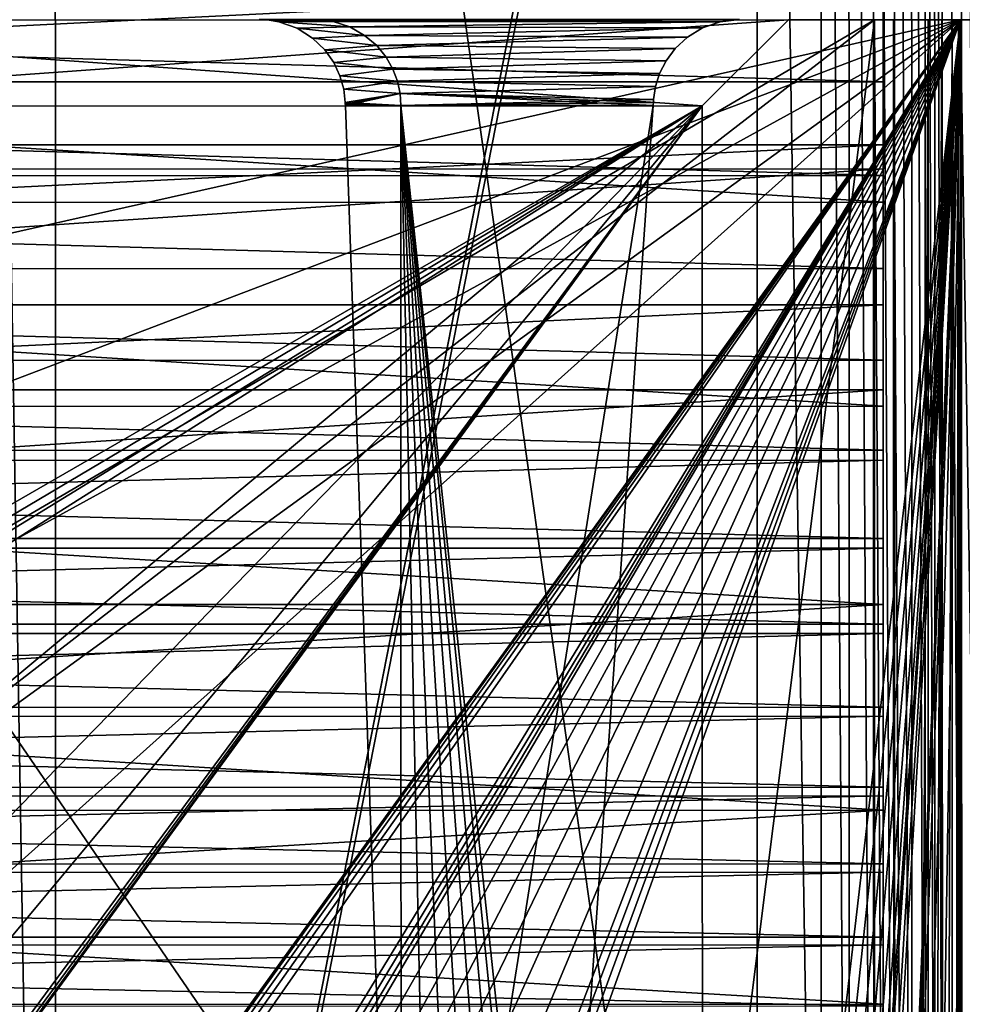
# Model space of a CAD drawing. Header units: metres. Extents: x -206 to 75, y -104 to 104.
# Tile 700 of 1056: x -57 to -46, y -11 to 0. Entities that reach past the tile are written whole.
import ezdxf

# ---------------------------------------------------------------- set-up
doc = ezdxf.new("R2010")
doc.units = ezdxf.units.M
doc.layers.add('solid_01_1-CONSUMER_THERM_B_125288', color=7, linetype='CONTINUOUS')

msp = doc.modelspace()

# ---------------------------------------------------------------- linework, layer by layer
at = {"layer": 'solid_01_1-CONSUMER_THERM_B_125288'}
for points in [[(-37.64893, 67.310463), (-65.493088, -75.014526), (-65.514557, 74.985474)], [(-37.64893, 67.310463), (-37.75058, 66.766258), (-65.493088, -75.014526)], [(-37.75058, 66.766258), (-37.7505, 66.212639), (-65.493088, -75.014526)], [(-37.7505, 66.212639), (-37.731541, -66.233742), (-65.493088, -75.014526)], [(-56.109974, -33.850849, 1.5), (-56.119663, 33.824486, 1.5), (-57.268982, 35.377403, 1.5)], [(-57.259026, -35.404366, 1.5), (-56.109974, -33.850849, 1.5), (-57.268982, 35.377403, 1.5)], [(-47.960255, -24.135565, 1.5), (-47.967163, 24.111536, 1.5), (-56.119663, 33.824486, 1.5)], [(-56.109974, -33.850849, 1.5), (-47.960255, -24.135565, 1.5), (-56.119663, 33.824486, 1.5)], [(-47.215302, -23.111803, 1.5), (-47.221916, 23.087986, 1.5), (-47.967163, 24.111536, 1.5)], [(-47.960255, -24.135565, 1.5), (-47.215302, -23.111803, 1.5), (-47.967163, 24.111536, 1.5)], [(-46.892757, -22.555065, 1.5), (-46.899212, 22.531342, 1.5), (-47.221916, 23.087986, 1.5)], [(-47.215302, -23.111803, 1.5), (-46.892757, -22.555065, 1.5), (-47.221916, 23.087986, 1.5)], [(-46.608292, -21.9734, 1.5), (-46.614578, 21.949759, 1.5), (-46.899212, 22.531342, 1.5)], [(-46.892757, -22.555065, 1.5), (-46.608292, -21.9734, 1.5), (-46.899212, 22.531342, 1.5)], [(-46.364788, -21.37122, 1.5), (-46.370903, 21.347647, 1.5), (-46.614578, 21.949759, 1.5)], [(-46.608292, -21.9734, 1.5), (-46.364788, -21.37122, 1.5), (-46.614578, 21.949759, 1.5)], [(-46.164425, -20.753342, 1.5), (-46.170364, 20.729826, 1.5), (-46.370903, 21.347647, 1.5)], [(-46.364788, -21.37122, 1.5), (-46.164425, -20.753342, 1.5), (-46.370903, 21.347647, 1.5)], [(-46.008629, -20.124866, 1.5), (-46.014389, 20.101397, 1.5), (-46.170364, 20.729826, 1.5)], [(-46.164425, -20.753342, 1.5), (-46.008629, -20.124866, 1.5), (-46.170364, 20.729826, 1.5)], [(-45.898033, -19.49102, 1.5), (-45.90361, 19.467581, 1.5), (-46.014389, 20.101397, 1.5)], [(-46.008629, -20.124866, 1.5), (-45.898033, -19.49102, 1.5), (-46.014389, 20.101397, 1.5)], [(-45.810997, -18.227901, 1.5), (-45.816216, 18.204487, 1.5), (-45.90361, 19.467581, 1.5)], [(-45.898033, -19.49102, 1.5), (-45.810997, -18.227901, 1.5), (-45.90361, 19.467581, 1.5)], [(-45.592545, 18.204519, 1.525335), (-45.816216, 18.204487, 1.5), (-45.58733, -18.227869, 1.525335)], [(-45.58733, -18.227869, 1.525335), (-45.816216, 18.204487, 1.5), (-45.810997, -18.227901, 1.5)], [(-45.380009, 18.20455, 1.600154), (-45.592545, 18.204519, 1.525335), (-45.37479, -18.227839, 1.600154)], [(-45.592545, 18.204519, 1.525335), (-45.58733, -18.227869, 1.525335), (-45.37479, -18.227839, 1.600154)], [(-84.499969, -1.747236, 49.097771), (-46.500092, 0.854974, 49.249222), (-84.500092, 0.853172, 49.249222)], [(-84.499969, -1.747236, 49.097771), (-46.499966, -1.745439, 49.097767), (-46.500092, 0.854974, 49.249222)], [(-46.499962, -1.822233, 44.14323), (-46.500015, -0.731122, 44.27721), (-46.500092, 0.854974, 49.249222)], [(-46.500015, -0.731122, 44.27721), (-46.500069, 0.366326, 44.342396), (-46.500092, 0.854974, 49.249222)], [(-46.499962, -1.822233, 44.14323), (-46.500092, 0.854974, 49.249222), (-46.499966, -1.745439, 49.097767)], [(-84.500069, 0.416751, 9.505852), (-84.499977, -1.4656, 9.571586), (-46.500069, 0.418545, 9.505851)], [(-84.500069, 0.364475, 44.342396), (-46.500069, 0.366326, 44.342396), (-46.500015, -0.731122, 44.27721)], [(-84.500069, 0.364475, 44.342396), (-46.500015, -0.731122, 44.27721), (-84.500015, -0.732988, 44.277206)], [(-84.499977, -1.4656, 9.571586), (-46.499981, -1.463805, 9.571589), (-46.500069, 0.418545, 9.505851)], [(-46.499947, -2.133248, 4.714663), (-46.500065, 0.267067, 4.601803), (-46.500069, 0.418545, 9.505851)], [(-46.499947, -2.133248, 4.714663), (-46.500069, 0.418545, 9.505851), (-46.499981, -1.463805, 9.571589)], [(-84.500061, 0.265218, 4.601803), (-46.500065, 0.267067, 4.601803), (-46.499947, -2.133248, 4.714663)], [(-84.499947, -2.135092, 4.714664), (-84.500061, 0.265218, 4.601803), (-46.499947, -2.133248, 4.714663)], [(-63.599472, -4.057675, 63.5), (-63.600048, -0.014253, 63.5), (-45.600048, -0.011676, 63.5)], [(-47.600048, -0.011963, 65.5), (-45.600048, -0.011676, 63.5), (-63.600048, -0.014253, 63.5)], [(-46.600048, -0.011819, 75.400002), (-63.600048, -0.014253, 75.400002), (-62.038818, -9.054861, 75.400002)], [(-62.600048, -0.01411, 73.400002), (-63.600048, -0.014253, 75.400002), (-46.600048, -0.011819, 75.400002)], [(-47.600048, -0.011963, 65.5), (-63.600048, -0.014253, 63.5), (-62.600048, -0.01411, 65.5)], [(-62.693123, -6.516651, 63.5), (-63.599472, -4.057675, 63.5), (-45.600048, -0.011676, 63.5)], [(-62.038811, -9.054895, 63.5), (-62.693123, -6.516651, 63.5), (-45.600048, -0.011676, 63.5)], [(-47.600048, -0.011963, 73.400002), (-62.600048, -0.01411, 73.400002), (-46.600048, -0.011819, 75.400002)], [(-47.600048, -0.011963, 73.400002), (-61.599907, -1.013967, 72.400002), (-62.600048, -0.01411, 73.400002)], [(-48.599907, -1.012106, 66.5), (-47.600048, -0.011963, 65.5), (-62.600048, -0.01411, 65.5)], [(-48.599907, -1.012106, 66.5), (-62.600048, -0.01411, 65.5), (-61.599907, -1.013967, 66.5)], [(-46.600048, -0.011819, 75.400002), (-62.038818, -9.054861, 75.400002), (-61.643398, -11.646079, 75.400002)], [(-61.643394, -11.646117, 63.5), (-62.038811, -9.054895, 63.5), (-45.600048, -0.011676, 63.5)], [(-46.600048, -0.011819, 75.400002), (-61.643398, -11.646079, 75.400002), (-54.590946, -63.612965, 75.400002)], [(-61.510895, -14.263975, 63.5), (-61.643394, -11.646117, 63.5), (-45.600048, -0.011676, 63.5)], [(-47.600048, -0.011963, 73.400002), (-48.599907, -1.012106, 72.400002), (-61.599907, -1.013967, 72.400002)], [(-61.378769, -21.890467, 63.5), (-61.510895, -14.263975, 63.5), (-45.600048, -0.011676, 63.5)], [(-61.220409, -21.732061, 63.5), (-61.378769, -21.890467, 63.5), (-45.600048, -0.011676, 63.5)], [(-61.030846, -21.612926, 63.5), (-61.220409, -21.732061, 63.5), (-45.600048, -0.011676, 63.5)], [(-60.819633, -21.538965, 63.5), (-61.030846, -21.612926, 63.5), (-45.600048, -0.011676, 63.5)], [(-60.596973, -21.513824, 63.5), (-60.819633, -21.538965, 63.5), (-45.600048, -0.011676, 63.5)], [(-58.701134, -21.513552, 63.5), (-60.596973, -21.513824, 63.5), (-45.600048, -0.011676, 63.5)], [(-58.521748, -21.497303, 63.5), (-58.701134, -21.513552, 63.5), (-45.600048, -0.011676, 63.5)], [(-58.348183, -21.449139, 63.5), (-58.521748, -21.497303, 63.5), (-45.600048, -0.011676, 63.5)], [(-58.186077, -21.370621, 63.5), (-58.348183, -21.449139, 63.5), (-45.600048, -0.011676, 63.5)], [(-57.599037, -21.076889, 63.5), (-58.186077, -21.370621, 63.5), (-45.600048, -0.011676, 63.5)], [(-56.973797, -20.877068, 63.5), (-57.599037, -21.076889, 63.5), (-45.600048, -0.011676, 63.5)], [(-56.325264, -20.775908, 63.5), (-56.973797, -20.877068, 63.5), (-45.600048, -0.011676, 63.5)], [(-55.668892, -20.775812, 63.5), (-56.325264, -20.775908, 63.5), (-45.600048, -0.011676, 63.5)], [(-55.020329, -20.876787, 63.5), (-55.668892, -20.775812, 63.5), (-45.600048, -0.011676, 63.5)], [(-54.395031, -21.076431, 63.5), (-55.020329, -20.876787, 63.5), (-45.600048, -0.011676, 63.5)], [(-46.594666, -37.61182, 75.400002), (-46.600048, -0.011819, 75.400002), (-54.590946, -63.612965, 75.400002)], [(-53.807907, -21.369995, 63.5), (-54.395031, -21.076431, 63.5), (-45.600048, -0.011676, 63.5)], [(-53.645779, -21.448465, 63.5), (-53.807907, -21.369995, 63.5), (-45.600048, -0.011676, 63.5)], [(-53.630322, -0.015794, 71.083549), (-53.100052, -0.008962, 71.199997), (-53.746693, -0.009008, 71.199997)], [(-52.88924, -0.031419, 67.910812), (-53.746693, -0.009008, 67.699997), (-53.100052, -0.008962, 67.699997)], [(-53.630241, -0.015794, 67.816368), (-53.746693, -0.009008, 71.199997), (-53.746693, -0.009008, 67.699997)], [(-53.630241, -0.015794, 67.816368), (-53.630322, -0.015794, 71.083549), (-53.746693, -0.009008, 71.199997)], [(-53.630241, -0.015794, 67.816368), (-53.746693, -0.009008, 67.699997), (-52.88924, -0.031419, 67.910812)], [(-53.472198, -21.49658, 63.5), (-53.645779, -21.448465, 63.5), (-45.600048, -0.011676, 63.5)], [(-52.88924, -0.031419, 70.989189), (-53.100052, -0.008962, 71.199997), (-53.630322, -0.015794, 71.083549)], [(-52.88924, -0.031419, 70.989189), (-53.630322, -0.015794, 71.083549), (-53.517136, -0.035696, 70.970428)], [(-53.51712, -0.035696, 67.929558), (-53.517136, -0.035696, 70.970428), (-53.630322, -0.015794, 71.083549)], [(-53.51712, -0.035696, 67.929558), (-53.630322, -0.015794, 71.083549), (-53.630241, -0.015794, 67.816368)], [(-53.51712, -0.035696, 67.929558), (-53.630241, -0.015794, 67.816368), (-52.88924, -0.031419, 67.910812)], [(-52.693279, -0.095408, 70.793213), (-52.88924, -0.031419, 70.989189), (-53.517136, -0.035696, 70.970428)], [(-52.693279, -0.095408, 70.793213), (-53.517136, -0.035696, 70.970428), (-53.307018, -0.110816, 70.760368)], [(-53.307053, -0.110816, 68.139671), (-53.307018, -0.110816, 70.760368), (-53.517136, -0.035696, 70.970428)], [(-53.307053, -0.110816, 68.139671), (-53.517136, -0.035696, 70.970428), (-53.51712, -0.035696, 67.929558)], [(-53.51712, -0.035696, 67.929558), (-52.88924, -0.031419, 67.910812), (-52.69326, -0.095408, 68.106766)], [(-53.307053, -0.110816, 68.139671), (-53.51712, -0.035696, 67.929558), (-52.69326, -0.095408, 68.106766)], [(-53.292809, -21.512777, 63.5), (-53.472198, -21.49658, 63.5), (-45.600048, -0.011676, 63.5)], [(-53.307053, -0.110816, 68.139671), (-52.69326, -0.095408, 68.106766), (-52.522301, -0.192697, 68.277733)], [(-53.127647, -0.223598, 68.319031), (-53.307018, -0.110816, 70.760368), (-53.307053, -0.110816, 68.139671)], [(-53.127647, -0.223598, 68.319031), (-53.307053, -0.110816, 68.139671), (-52.522301, -0.192697, 68.277733)], [(-52.522305, -0.192697, 70.622261), (-52.693279, -0.095408, 70.793213), (-53.307018, -0.110816, 70.760368)], [(-52.522305, -0.192697, 70.622261), (-53.307018, -0.110816, 70.760368), (-53.127647, -0.223598, 70.580971)], [(-53.127647, -0.223598, 68.319031), (-53.127647, -0.223598, 70.580971), (-53.307018, -0.110816, 70.760368)], [(-48.096973, -21.512033, 63.5), (-53.292809, -21.512777, 63.5), (-45.600048, -0.011676, 63.5)], [(-52.88924, -0.031419, 72.889191), (-48.167534, -0.008607, 73.099998), (-53.100052, -0.008962, 73.099998)], [(-48.390968, -0.033904, 66.023445), (-53.100052, -0.008962, 65.800003), (-48.167534, -0.008607, 65.800003)], [(-52.88924, -0.031419, 70.989189), (-53.100052, -0.008962, 73.099998), (-53.100052, -0.008962, 71.199997)], [(-52.88924, -0.031419, 72.889191), (-53.100052, -0.008962, 73.099998), (-52.88924, -0.031419, 70.989189)], [(-52.88924, -0.031419, 66.010811), (-53.100052, -0.008962, 67.699997), (-53.100052, -0.008962, 65.800003)], [(-52.88924, -0.031419, 67.910812), (-53.100052, -0.008962, 67.699997), (-52.88924, -0.031419, 66.010811)], [(-48.390968, -0.033904, 66.023445), (-52.88924, -0.031419, 66.010811), (-53.100052, -0.008962, 65.800003)], [(-52.88924, -0.031419, 72.889191), (-48.39098, -0.033904, 72.876564), (-48.167534, -0.008607, 73.099998)], [(-52.88924, -0.031419, 72.889191), (-52.88924, -0.031419, 70.989189), (-52.693279, -0.095408, 70.793213)], [(-52.88924, -0.031419, 72.889191), (-52.693279, -0.095408, 70.793213), (-52.69326, -0.095408, 72.693237)], [(-52.88924, -0.031419, 67.910812), (-52.88924, -0.031419, 66.010811), (-52.693279, -0.095408, 66.206787)], [(-48.390968, -0.033904, 66.023445), (-52.693279, -0.095408, 66.206787), (-52.88924, -0.031419, 66.010811)], [(-52.69326, -0.095408, 68.106766), (-52.88924, -0.031419, 67.910812), (-52.693279, -0.095408, 66.206787)], [(-52.88924, -0.031419, 72.889191), (-52.69326, -0.095408, 72.693237), (-48.39098, -0.033904, 72.876564)], [(-48.390968, -0.033904, 66.023445), (-48.596436, -0.105289, 66.228874), (-52.693279, -0.095408, 66.206787)], [(-52.69326, -0.095408, 72.693237), (-52.693279, -0.095408, 70.793213), (-52.522305, -0.192697, 70.622261)], [(-52.69326, -0.095408, 68.106766), (-52.693279, -0.095408, 66.206787), (-52.522305, -0.192697, 66.377739)], [(-48.596436, -0.105289, 66.228874), (-52.522305, -0.192697, 66.377739), (-52.693279, -0.095408, 66.206787)], [(-52.69326, -0.095408, 72.693237), (-48.596401, -0.105289, 72.671097), (-48.39098, -0.033904, 72.876564)], [(-52.69326, -0.095408, 72.693237), (-52.522305, -0.192697, 70.622261), (-52.522301, -0.192697, 72.52227)], [(-52.522301, -0.192697, 68.277733), (-52.69326, -0.095408, 68.106766), (-52.522305, -0.192697, 66.377739)], [(-52.69326, -0.095408, 72.693237), (-52.522301, -0.192697, 72.52227), (-48.596401, -0.105289, 72.671097)], [(-48.596436, -0.105289, 66.228874), (-48.773228, -0.212963, 66.405708), (-52.522305, -0.192697, 66.377739)], [(-52.522301, -0.192697, 72.52227), (-48.773228, -0.212963, 72.494293), (-48.596401, -0.105289, 72.671097)], [(-48.773228, -0.212963, 72.494293), (-48.773228, -0.212963, 66.405708), (-48.596436, -0.105289, 66.228874)], [(-48.596401, -0.105289, 72.671097), (-48.773228, -0.212963, 72.494293), (-48.596436, -0.105289, 66.228874)], [(-47.600048, -0.011963, 65.5), (-48.599907, -1.012106, 72.400002), (-47.600048, -0.011963, 73.400002)], [(-48.599907, -1.012106, 66.5), (-48.599907, -1.012106, 72.400002), (-47.600048, -0.011963, 65.5)], [(-48.596401, -0.105289, 72.671097), (-48.596436, -0.105289, 66.228874), (-48.390968, -0.033904, 66.023445)], [(-48.39098, -0.033904, 72.876564), (-48.596401, -0.105289, 72.671097), (-48.390968, -0.033904, 66.023445)], [(-48.39098, -0.033904, 72.876564), (-48.167534, -0.008607, 65.800003), (-48.167534, -0.008607, 73.099998)], [(-48.39098, -0.033904, 72.876564), (-48.390968, -0.033904, 66.023445), (-48.167534, -0.008607, 65.800003)], [(-47.874302, -21.537111, 63.5), (-48.096973, -21.512033, 63.5), (-45.600048, -0.011676, 63.5)], [(-47.663067, -21.611013, 63.5), (-47.874302, -21.537111, 63.5), (-45.600048, -0.011676, 63.5)], [(-47.473473, -21.730093, 63.5), (-47.663067, -21.611013, 63.5), (-45.600048, -0.011676, 63.5)], [(-47.600048, -0.011963, 65.5), (-45.600048, -0.011676, 66), (-45.600048, -0.011676, 63.5)], [(-47.600048, -0.011963, 65.5), (-45.600048, -0.011676, 74.400002), (-45.600048, -0.011676, 72.900002)], [(-47.600048, -0.011963, 65.5), (-45.600048, -0.011676, 72.900002), (-45.600048, -0.011676, 66)], [(-47.600048, -0.011963, 65.5), (-45.62516, -0.01168, 74.622665), (-45.600048, -0.011676, 74.400002)], [(-47.600048, -0.011963, 65.5), (-45.699093, -0.011691, 74.833893), (-45.62516, -0.01168, 74.622665)], [(-47.600048, -0.011963, 65.5), (-45.818199, -0.011708, 75.023468), (-45.699093, -0.011691, 74.833893)], [(-47.600048, -0.011963, 65.5), (-45.976582, -0.01173, 75.181854), (-45.818199, -0.011708, 75.023468)], [(-47.600048, -0.011963, 65.5), (-46.166161, -0.011757, 75.300957), (-45.976582, -0.01173, 75.181854)], [(-47.600048, -0.011963, 65.5), (-46.377384, -0.011788, 75.374893), (-46.166161, -0.011757, 75.300957)], [(-47.600048, -0.011963, 65.5), (-46.600048, -0.011819, 75.400002), (-46.377384, -0.011788, 75.374893)], [(-47.600048, -0.011963, 65.5), (-47.600048, -0.011963, 73.400002), (-46.600048, -0.011819, 75.400002)], [(-47.315067, -21.888454, 63.5), (-47.473473, -21.730093, 63.5), (-45.600048, -0.011676, 63.5)], [(-47.19593, -22.078014, 63.5), (-47.315067, -21.888454, 63.5), (-45.600048, -0.011676, 63.5)], [(-47.121971, -22.28923, 63.5), (-47.19593, -22.078014, 63.5), (-45.600048, -0.011676, 63.5)], [(-47.096828, -22.51189, 63.5), (-47.121971, -22.28923, 63.5), (-45.600048, -0.011676, 63.5)], [(-47.096577, -24.26189, 63.5), (-47.096828, -22.51189, 63.5), (-45.600048, -0.011676, 63.5)], [(-47.096363, -25.76189, 63.5), (-47.096577, -24.26189, 63.5), (-45.600048, -0.011676, 63.5)], [(-47.094883, -36.111889, 63.5), (-47.096363, -25.76189, 63.5), (-45.600048, -0.011676, 63.5)], [(-47.094666, -37.611889, 63.5), (-47.094883, -36.111889, 63.5), (-45.600048, -0.011676, 63.5)], [(-46.999817, -38.949642, 63.5), (-47.094666, -37.611889, 63.5), (-45.600048, -0.011676, 63.5)], [(-46.717575, -40.260513, 63.5), (-46.999817, -38.949642, 63.5), (-45.600048, -0.011676, 63.5)], [(-46.253601, -41.518559, 63.5), (-46.717575, -40.260513, 63.5), (-45.600048, -0.011676, 63.5)], [(-46.372147, -37.611786, 75.374931), (-46.377384, -0.011788, 75.374893), (-46.600048, -0.011819, 75.400002)], [(-46.372147, -37.611786, 75.374931), (-46.600048, -0.011819, 75.400002), (-46.594666, -37.61182, 75.400002)], [(-46.16058, -37.611755, 75.300873), (-46.166161, -0.011757, 75.300957), (-46.377384, -0.011788, 75.374893)], [(-46.16058, -37.611755, 75.300873), (-46.377384, -0.011788, 75.374893), (-46.372147, -37.611786, 75.374931)], [(-45.617115, -42.698788, 63.5), (-46.253601, -41.518559, 63.5), (-45.600048, -0.011676, 63.5)], [(-46.16058, -37.611755, 75.300873), (-45.976582, -0.01173, 75.181854), (-46.166161, -0.011757, 75.300957)], [(-45.970825, -37.611729, 75.181549), (-45.976582, -0.01173, 75.181854), (-46.16058, -37.611755, 75.300873)], [(-45.970825, -37.611729, 75.181549), (-45.818199, -0.011708, 75.023468), (-45.976582, -0.01173, 75.181854)], [(-45.812416, -37.611706, 75.022964), (-45.818199, -0.011708, 75.023468), (-45.970825, -37.611729, 75.181549)], [(-45.812416, -37.611706, 75.022964), (-45.699093, -0.011691, 74.833893), (-45.818199, -0.011708, 75.023468)], [(-45.69331, -37.611691, 74.833076), (-45.699093, -0.011691, 74.833893), (-45.812416, -37.611706, 75.022964)], [(-45.69331, -37.611691, 74.833076), (-45.62516, -0.01168, 74.622665), (-45.699093, -0.011691, 74.833893)], [(-45.619492, -37.611679, 74.621429), (-45.62516, -0.01168, 74.622665), (-45.69331, -37.611691, 74.833076)], [(-45.594666, -37.611675, 74.400002), (-45.600048, -0.011676, 74.400002), (-45.62516, -0.01168, 74.622665)], [(-45.619492, -37.611679, 74.621429), (-45.594666, -37.611675, 74.400002), (-45.62516, -0.01168, 74.622665)], [(-45.617115, -42.698788, 63.5), (-45.600048, -0.011676, 63.5), (-45.594666, -37.611675, 63.5)], [(-45.600048, -0.011676, 66), (-43.100048, -0.011318, 72.900002), (-45.00005, -0.01159, 66)], [(-45.600048, -0.011676, 66), (-45.600048, -0.011676, 72.900002), (-43.100048, -0.011318, 72.900002)], [(-45.594666, -37.611675, 72.900002), (-43.100048, -0.011318, 72.900002), (-45.600048, -0.011676, 72.900002)], [(-45.600048, -0.011676, 66), (-45.00005, -0.01159, 66), (-45.000034, -37.500034, 66)], [(-45.594666, -37.611675, 66), (-45.600048, -0.011676, 66), (-45.000034, -37.500034, 66)], [(-45.594666, -37.611675, 66), (-45.594666, -37.611675, 63.5), (-45.600048, -0.011676, 63.5)], [(-45.594666, -37.611675, 66), (-45.600048, -0.011676, 63.5), (-45.600048, -0.011676, 66)], [(-45.594666, -37.611675, 74.400002), (-45.600048, -0.011676, 72.900002), (-45.600048, -0.011676, 74.400002)], [(-45.594666, -37.611675, 74.400002), (-45.594666, -37.611675, 72.900002), (-45.600048, -0.011676, 72.900002)], [(-45.594666, -37.611675, 72.900002), (-43.094666, -37.611317, 72.900002), (-43.100048, -0.011318, 72.900002)], [(-52.382496, -0.31238, 70.482475), (-52.522305, -0.192697, 70.622261), (-53.127647, -0.223598, 70.580971)], [(-53.127647, -0.223598, 68.319031), (-52.522301, -0.192697, 68.277733), (-52.3825, -0.31238, 68.417534)], [(-52.382496, -0.31238, 70.482475), (-53.127647, -0.223598, 70.580971), (-52.985981, -0.359837, 70.439316)], [(-52.985985, -0.359837, 68.460686), (-52.985981, -0.359837, 70.439316), (-53.127647, -0.223598, 70.580971)], [(-52.985985, -0.359837, 68.460686), (-53.127647, -0.223598, 70.580971), (-53.127647, -0.223598, 68.319031)], [(-52.985985, -0.359837, 68.460686), (-53.127647, -0.223598, 68.319031), (-52.3825, -0.31238, 68.417534)], [(-52.522301, -0.192697, 72.52227), (-52.522305, -0.192697, 70.622261), (-52.382496, -0.31238, 70.482475)], [(-52.522301, -0.192697, 68.277733), (-52.522305, -0.192697, 66.377739), (-52.382496, -0.31238, 66.517525)], [(-48.773228, -0.212963, 66.405708), (-52.382496, -0.31238, 66.517525), (-52.522305, -0.192697, 66.377739)], [(-52.522301, -0.192697, 72.52227), (-52.382496, -0.31238, 70.482475), (-52.3825, -0.31238, 72.382469)], [(-52.3825, -0.31238, 68.417534), (-52.522301, -0.192697, 68.277733), (-52.382496, -0.31238, 66.517525)], [(-52.522301, -0.192697, 72.52227), (-52.3825, -0.31238, 72.382469), (-48.773228, -0.212963, 72.494293)], [(-52.3825, -0.31238, 72.382469), (-48.914482, -0.343809, 72.353027), (-48.773228, -0.212963, 72.494293)], [(-48.773228, -0.212963, 66.405708), (-48.914486, -0.343809, 66.546967), (-52.382496, -0.31238, 66.517525)], [(-48.914482, -0.343809, 72.353027), (-48.914486, -0.343809, 66.546967), (-48.773228, -0.212963, 66.405708)], [(-48.773228, -0.212963, 72.494293), (-48.914482, -0.343809, 72.353027), (-48.773228, -0.212963, 66.405708)], [(-52.985985, -0.359837, 68.460686), (-52.3825, -0.31238, 68.417534), (-52.274158, -0.445027, 68.525848)], [(-52.27417, -0.445027, 70.374138), (-52.382496, -0.31238, 70.482475), (-52.985981, -0.359837, 70.439316)], [(-52.3825, -0.31238, 72.382469), (-52.382496, -0.31238, 70.482475), (-52.27417, -0.445027, 70.374138)], [(-52.3825, -0.31238, 72.382469), (-52.27417, -0.445027, 70.374138), (-52.274158, -0.445027, 72.274155)], [(-52.3825, -0.31238, 68.417534), (-52.382496, -0.31238, 66.517525), (-52.27417, -0.445027, 66.625862)], [(-52.274158, -0.445027, 68.525848), (-52.3825, -0.31238, 68.417534), (-52.27417, -0.445027, 66.625862)], [(-52.3825, -0.31238, 72.382469), (-52.274158, -0.445027, 72.274155), (-48.914482, -0.343809, 72.353027)], [(-48.914486, -0.343809, 66.546967), (-52.27417, -0.445027, 66.625862), (-52.382496, -0.31238, 66.517525)], [(-52.881031, -0.508245, 68.56562), (-52.985981, -0.359837, 70.439316), (-52.985985, -0.359837, 68.460686)], [(-52.881031, -0.508245, 68.56562), (-52.985985, -0.359837, 68.460686), (-52.274158, -0.445027, 68.525848)], [(-52.27417, -0.445027, 70.374138), (-52.985981, -0.359837, 70.439316), (-52.881039, -0.508245, 70.334373)], [(-52.881031, -0.508245, 68.56562), (-52.881039, -0.508245, 70.334373), (-52.985981, -0.359837, 70.439316)], [(-52.194817, -0.583883, 70.294815), (-52.27417, -0.445027, 70.374138), (-52.881039, -0.508245, 70.334373)], [(-52.881031, -0.508245, 68.56562), (-52.274158, -0.445027, 68.525848), (-52.19482, -0.583883, 68.605194)], [(-48.914486, -0.343809, 66.546967), (-49.020706, -0.487091, 66.653214), (-52.27417, -0.445027, 66.625862)], [(-52.274158, -0.445027, 72.274155), (-52.27417, -0.445027, 70.374138), (-52.194817, -0.583883, 70.294815)], [(-52.274158, -0.445027, 68.525848), (-52.27417, -0.445027, 66.625862), (-52.194817, -0.583883, 66.705185)], [(-49.020706, -0.487091, 66.653214), (-52.194817, -0.583883, 66.705185), (-52.27417, -0.445027, 66.625862)], [(-52.274158, -0.445027, 72.274155), (-49.02071, -0.487091, 72.246796), (-48.914482, -0.343809, 72.353027)], [(-52.274158, -0.445027, 72.274155), (-52.194817, -0.583883, 70.294815), (-52.19482, -0.583883, 72.194809)], [(-52.19482, -0.583883, 68.605194), (-52.274158, -0.445027, 68.525848), (-52.194817, -0.583883, 66.705185)], [(-52.274158, -0.445027, 72.274155), (-52.19482, -0.583883, 72.194809), (-49.02071, -0.487091, 72.246796)], [(-49.02071, -0.487091, 72.246796), (-49.020706, -0.487091, 66.653214), (-48.914486, -0.343809, 66.546967)], [(-48.914482, -0.343809, 72.353027), (-49.02071, -0.487091, 72.246796), (-48.914486, -0.343809, 66.546967)], [(-52.194817, -0.583883, 70.294815), (-52.881039, -0.508245, 70.334373), (-52.808704, -0.66215, 70.262062)], [(-52.808708, -0.66215, 68.637939), (-52.808704, -0.66215, 70.262062), (-52.881039, -0.508245, 70.334373)], [(-52.808708, -0.66215, 68.637939), (-52.881039, -0.508245, 70.334373), (-52.881031, -0.508245, 68.56562)], [(-52.808708, -0.66215, 68.637939), (-52.881031, -0.508245, 68.56562), (-52.19482, -0.583883, 68.605194)], [(-52.19482, -0.583883, 72.194809), (-49.095524, -0.636187, 72.171959), (-49.02071, -0.487091, 72.246796)], [(-49.020706, -0.487091, 66.653214), (-49.095528, -0.636187, 66.728035), (-52.194817, -0.583883, 66.705185)], [(-49.095524, -0.636187, 72.171959), (-49.095528, -0.636187, 66.728035), (-49.020706, -0.487091, 66.653214)], [(-49.02071, -0.487091, 72.246796), (-49.095524, -0.636187, 72.171959), (-49.020706, -0.487091, 66.653214)], [(-52.808708, -0.66215, 68.637939), (-52.19482, -0.583883, 68.605194), (-52.141064, -0.725263, 68.658928)], [(-52.76506, -0.817854, 68.681572), (-52.808704, -0.66215, 70.262062), (-52.808708, -0.66215, 68.637939)], [(-52.76506, -0.817854, 68.681572), (-52.808708, -0.66215, 68.637939), (-52.141064, -0.725263, 68.658928)], [(-52.141071, -0.725263, 70.241066), (-52.194817, -0.583883, 70.294815), (-52.808704, -0.66215, 70.262062)], [(-52.141071, -0.725263, 70.241066), (-52.808704, -0.66215, 70.262062), (-52.76506, -0.817854, 70.218422)], [(-52.76506, -0.817854, 68.681572), (-52.76506, -0.817854, 70.218422), (-52.808704, -0.66215, 70.262062)], [(-52.19482, -0.583883, 72.194809), (-52.194817, -0.583883, 70.294815), (-52.141071, -0.725263, 70.241066)], [(-52.19482, -0.583883, 72.194809), (-52.141071, -0.725263, 70.241066), (-52.141064, -0.725263, 72.141075)], [(-52.19482, -0.583883, 68.605194), (-52.194817, -0.583883, 66.705185), (-52.141071, -0.725263, 66.758934)], [(-52.141064, -0.725263, 68.658928), (-52.19482, -0.583883, 68.605194), (-52.141071, -0.725263, 66.758934)], [(-52.19482, -0.583883, 72.194809), (-52.141064, -0.725263, 72.141075), (-49.095524, -0.636187, 72.171959)], [(-49.095528, -0.636187, 66.728035), (-52.141071, -0.725263, 66.758934), (-52.194817, -0.583883, 66.705185)], [(-49.095528, -0.636187, 66.728035), (-49.142673, -0.78733, 66.7752), (-52.141071, -0.725263, 66.758934)], [(-52.141064, -0.725263, 72.141075), (-49.142677, -0.78733, 72.124802), (-49.095524, -0.636187, 72.171959)], [(-49.142677, -0.78733, 72.124802), (-49.142673, -0.78733, 66.7752), (-49.095528, -0.636187, 66.728035)], [(-49.095524, -0.636187, 72.171959), (-49.142677, -0.78733, 72.124802), (-49.095528, -0.636187, 66.728035)], [(-84.500015, -0.732988, 44.277206), (-46.500015, -0.731122, 44.27721), (-46.499962, -1.822233, 44.14323)], [(-84.500015, -0.732988, 44.277206), (-46.499962, -1.822233, 44.14323), (-84.499962, -1.824091, 44.143227)], [(-52.110115, -0.866943, 70.210129), (-52.141071, -0.725263, 70.241066), (-52.76506, -0.817854, 70.218422)], [(-52.76506, -0.817854, 68.681572), (-52.141064, -0.725263, 68.658928), (-52.110115, -0.866943, 68.689873)], [(-52.141064, -0.725263, 72.141075), (-52.141071, -0.725263, 70.241066), (-52.110115, -0.866943, 70.210129)], [(-52.141064, -0.725263, 68.658928), (-52.141071, -0.725263, 66.758934), (-52.110115, -0.866943, 66.789871)], [(-49.142673, -0.78733, 66.7752), (-52.110115, -0.866943, 66.789871), (-52.141071, -0.725263, 66.758934)], [(-52.141064, -0.725263, 72.141075), (-52.110115, -0.866943, 70.210129), (-52.110115, -0.866943, 72.110123)], [(-52.110115, -0.866943, 68.689873), (-52.141064, -0.725263, 68.658928), (-52.110115, -0.866943, 66.789871)], [(-52.141064, -0.725263, 72.141075), (-52.110115, -0.866943, 72.110123), (-49.142677, -0.78733, 72.124802)], [(-52.110115, -0.866943, 72.110123), (-49.165031, -0.938923, 72.102432), (-49.142677, -0.78733, 72.124802)], [(-49.142673, -0.78733, 66.7752), (-49.165031, -0.938923, 66.797562), (-52.110115, -0.866943, 66.789871)], [(-49.142673, -0.78733, 66.7752), (-49.165031, -0.938923, 72.102432), (-49.165031, -0.938923, 66.797562)], [(-49.142677, -0.78733, 72.124802), (-49.165031, -0.938923, 72.102432), (-49.142673, -0.78733, 66.7752)], [(-52.76506, -0.817854, 70.218422), (-52.747234, -0.974037, 68.699394), (-52.747234, -0.974037, 70.200607)], [(-52.110115, -0.866943, 70.210129), (-52.76506, -0.817854, 70.218422), (-52.747234, -0.974037, 70.200607)], [(-52.76506, -0.817854, 68.681572), (-52.747234, -0.974037, 68.699394), (-52.76506, -0.817854, 70.218422)], [(-52.76506, -0.817854, 68.681572), (-52.110115, -0.866943, 68.689873), (-52.747234, -0.974037, 68.699394)], [(-52.110115, -0.866943, 68.689873), (-52.099979, -1.00889, 68.699997), (-52.747234, -0.974037, 68.699394)], [(-52.110115, -0.866943, 70.210129), (-52.747234, -0.974037, 70.200607), (-52.746624, -0.991484, 70.20015)], [(-52.110115, -0.866943, 70.210129), (-52.746624, -0.991484, 70.20015), (-52.746014, -1.008936, 70.199997)], [(-52.110115, -0.866943, 70.210129), (-52.746014, -1.008936, 70.199997), (-52.099979, -1.00889, 70.199997)], [(-52.110115, -0.866943, 68.689873), (-52.099979, -1.00889, 66.800003), (-52.099979, -1.00889, 68.699997)], [(-52.110115, -0.866943, 66.789871), (-49.169907, -1.008679, 66.800003), (-52.099979, -1.00889, 66.800003)], [(-52.110115, -0.866943, 66.789871), (-49.167469, -0.97378, 66.799393), (-49.169907, -1.008679, 66.800003)], [(-52.110115, -0.866943, 68.689873), (-52.110115, -0.866943, 66.789871), (-52.099979, -1.00889, 66.800003)], [(-52.110115, -0.866943, 72.110123), (-52.099979, -1.00889, 72.099998), (-49.165031, -0.938923, 72.102432)], [(-52.110115, -0.866943, 66.789871), (-49.165031, -0.938923, 66.797562), (-49.167469, -0.97378, 66.799393)], [(-52.110115, -0.866943, 72.110123), (-52.110115, -0.866943, 70.210129), (-52.099979, -1.00889, 70.199997)], [(-52.110115, -0.866943, 72.110123), (-52.099979, -1.00889, 70.199997), (-52.099979, -1.00889, 72.099998)], [(-62.26297, -19.743368, 66.5), (-48.597187, -20.012106, 66.5), (-48.599907, -1.012106, 66.5)], [(-62.111004, -19.495958, 66.5), (-62.26297, -19.743368, 66.5), (-48.599907, -1.012106, 66.5)], [(-62.112511, -9.032104, 66.5), (-48.599907, -1.012106, 66.5), (-61.598831, -8.513967, 66.5)], [(-62.014946, -9.253406, 66.5), (-48.599907, -1.012106, 66.5), (-62.112511, -9.032104, 66.5)], [(-62.013512, -19.274643, 66.5), (-62.111004, -19.495958, 66.5), (-48.599907, -1.012106, 66.5)], [(-62.014946, -9.253406, 66.5), (-61.961308, -9.449084, 66.5), (-48.599907, -1.012106, 66.5)], [(-62.013512, -19.274643, 66.5), (-48.599907, -1.012106, 66.5), (-61.95993, -19.078957, 66.5)], [(-61.623913, -11.846021, 66.5), (-48.599907, -1.012106, 66.5), (-61.961308, -9.449084, 66.5)], [(-61.95993, -19.078957, 66.5), (-48.599907, -1.012106, 66.5), (-61.623219, -16.681913, 66.5)], [(-61.510891, -14.263946, 66.5), (-48.599907, -1.012106, 66.5), (-61.623913, -11.846021, 66.5)], [(-61.623219, -16.681913, 66.5), (-48.599907, -1.012106, 66.5), (-61.510891, -14.263946, 66.5)], [(-61.599907, -1.013967, 72.400002), (-48.599907, -1.012106, 72.400002), (-48.597187, -20.012106, 72.400002)], [(-48.599907, -1.012106, 66.5), (-61.599907, -1.013967, 66.5), (-61.598831, -8.513967, 66.5)], [(-61.598831, -8.513967, 72.400002), (-61.599907, -1.013967, 72.400002), (-48.597187, -20.012106, 72.400002)], [(-52.747234, -0.974037, 68.699394), (-52.099979, -1.00889, 68.699997), (-52.746624, -0.991484, 68.699844)], [(-52.746624, -0.991484, 68.699844), (-52.746624, -0.991484, 70.20015), (-52.747234, -0.974037, 70.200607)], [(-52.747234, -0.974037, 68.699394), (-52.746624, -0.991484, 68.699844), (-52.747234, -0.974037, 70.200607)], [(-52.746624, -0.991484, 68.699844), (-52.099979, -1.00889, 68.699997), (-52.746014, -1.008936, 68.699997)], [(-52.746014, -1.008936, 70.199997), (-52.746624, -0.991484, 70.20015), (-52.746014, -1.008936, 68.699997)], [(-52.746624, -0.991484, 68.699844), (-52.746014, -1.008936, 68.699997), (-52.746624, -0.991484, 70.20015)], [(-52.099979, -1.00889, 68.699997), (-52.098648, -19.50889, 68.699997), (-52.746014, -1.008936, 68.699997)], [(-52.099979, -1.00889, 70.199997), (-52.746014, -1.008936, 70.199997), (-52.098648, -19.50889, 70.199997)], [(-52.746014, -1.008936, 70.199997), (-52.746014, -1.008936, 68.699997), (-52.098648, -19.50889, 68.699997)], [(-52.746014, -1.008936, 70.199997), (-52.098648, -19.50889, 68.699997), (-52.098648, -19.50889, 70.199997)], [(-52.099979, -1.00889, 72.099998), (-49.167469, -0.97378, 72.100609), (-49.165031, -0.938923, 72.102432)], [(-52.099979, -1.00889, 72.099998), (-49.169907, -1.008679, 72.099998), (-49.167469, -0.97378, 72.100609)], [(-52.099979, -1.00889, 66.800003), (-49.169907, -1.008679, 66.800003), (-50.333179, -17.661489, 66.800003)], [(-52.099979, -1.00889, 72.099998), (-52.098648, -19.50889, 72.099998), (-49.169907, -1.008679, 72.099998)], [(-52.098648, -19.50889, 66.800003), (-52.098648, -19.50889, 68.699997), (-52.099979, -1.00889, 68.699997)], [(-52.098648, -19.50889, 66.800003), (-52.099979, -1.00889, 68.699997), (-52.099979, -1.00889, 66.800003)], [(-50.399616, -18.051376, 66.800003), (-52.099979, -1.00889, 66.800003), (-50.333179, -17.661489, 66.800003)], [(-51.712177, -19.424847, 66.800003), (-52.098648, -19.50889, 66.800003), (-52.099979, -1.00889, 66.800003)], [(-51.350132, -19.266582, 66.800003), (-51.712177, -19.424847, 66.800003), (-52.099979, -1.00889, 66.800003)], [(-51.026173, -19.04015, 66.800003), (-51.350132, -19.266582, 66.800003), (-52.099979, -1.00889, 66.800003)], [(-50.752823, -18.754114, 66.800003), (-51.026173, -19.04015, 66.800003), (-52.099979, -1.00889, 66.800003)], [(-50.541306, -18.420221, 66.800003), (-50.752823, -18.754114, 66.800003), (-52.099979, -1.00889, 66.800003)], [(-50.399616, -18.051376, 66.800003), (-50.541306, -18.420221, 66.800003), (-52.099979, -1.00889, 66.800003)], [(-52.099979, -1.00889, 72.099998), (-52.098648, -19.50889, 70.199997), (-52.098648, -19.50889, 72.099998)], [(-52.099979, -1.00889, 72.099998), (-52.099979, -1.00889, 70.199997), (-52.098648, -19.50889, 70.199997)], [(-52.098648, -19.50889, 72.099998), (-50.333179, -17.661489, 72.099998), (-49.169907, -1.008679, 72.099998)], [(-50.333179, -17.661489, 72.099998), (-50.333179, -17.661489, 66.800003), (-49.169907, -1.008679, 66.800003)], [(-49.169907, -1.008679, 72.099998), (-50.333179, -17.661489, 72.099998), (-49.169907, -1.008679, 66.800003)], [(-49.167469, -0.97378, 66.799393), (-49.169907, -1.008679, 72.099998), (-49.169907, -1.008679, 66.800003)], [(-49.167469, -0.97378, 66.799393), (-49.167469, -0.97378, 72.100609), (-49.169907, -1.008679, 72.099998)], [(-49.165031, -0.938923, 66.797562), (-49.165031, -0.938923, 72.102432), (-49.167469, -0.97378, 72.100609)], [(-49.167469, -0.97378, 66.799393), (-49.165031, -0.938923, 66.797562), (-49.167469, -0.97378, 72.100609)], [(-48.597187, -20.012106, 66.5), (-48.597187, -20.012106, 72.400002), (-48.599907, -1.012106, 72.400002)], [(-48.597187, -20.012106, 66.5), (-48.599907, -1.012106, 72.400002), (-48.599907, -1.012106, 66.5)], [(-84.499977, -1.4656, 9.571586), (-84.499893, -3.324931, 9.872712), (-46.499981, -1.463805, 9.571589)], [(-84.499893, -3.324931, 9.872712), (-46.499889, -3.323134, 9.872718), (-46.499981, -1.463805, 9.571589)], [(-46.499832, -4.502468, 5.116022), (-46.499947, -2.133248, 4.714663), (-46.499981, -1.463805, 9.571589)], [(-46.499832, -4.502468, 5.116022), (-46.499981, -1.463805, 9.571589), (-46.499889, -3.323134, 9.872718)], [(-84.49984, -4.312559, 48.645454), (-46.499966, -1.745439, 49.097767), (-84.499969, -1.747236, 49.097771)], [(-84.499962, -1.824091, 44.143227), (-46.499962, -1.822233, 44.14323), (-46.499912, -2.903118, 43.940941)], [(-84.499962, -1.824091, 44.143227), (-46.499912, -2.903118, 43.940941), (-84.499908, -2.904989, 43.940933)], [(-84.49984, -4.312559, 48.645454), (-46.499844, -4.310771, 48.645447), (-46.499966, -1.745439, 49.097767)], [(-46.499859, -3.968563, 43.671349), (-46.499912, -2.903118, 43.940941), (-46.499966, -1.745439, 49.097767)], [(-46.499912, -2.903118, 43.940941), (-46.499962, -1.822233, 44.14323), (-46.499966, -1.745439, 49.097767)], [(-46.499859, -3.968563, 43.671349), (-46.499966, -1.745439, 49.097767), (-46.499844, -4.310771, 48.645447)], [(-84.499947, -2.135092, 4.714664), (-46.499947, -2.133248, 4.714663), (-46.499832, -4.502468, 5.116022)], [(-84.499832, -4.504304, 5.116024), (-84.499947, -2.135092, 4.714664), (-46.499832, -4.502468, 5.116022)], [(-84.499908, -2.904989, 43.940933), (-46.499912, -2.903118, 43.940941), (-46.499859, -3.968563, 43.671349)], [(-84.499908, -2.904989, 43.940933), (-46.499859, -3.968563, 43.671349), (-84.499863, -3.970427, 43.671337)], [(-84.499893, -3.324931, 9.872712), (-84.499802, -5.132209, 10.404611), (-46.499889, -3.323134, 9.872718)], [(-84.499802, -5.132209, 10.404611), (-46.499805, -5.130384, 10.404611), (-46.499889, -3.323134, 9.872718)], [(-46.499832, -4.502468, 5.116022), (-46.499889, -3.323134, 9.872718), (-46.499805, -5.130384, 10.404611)], [(-84.499863, -3.970427, 43.671337), (-46.499859, -3.968563, 43.671349), (-46.499809, -5.015625, 43.335163)], [(-84.499863, -3.970427, 43.671337), (-46.499809, -5.015625, 43.335163), (-84.499809, -5.017481, 43.335155)], [(-46.499809, -5.015625, 43.335163), (-46.499859, -3.968563, 43.671349), (-46.499844, -4.310771, 48.645447)], [(-84.499725, -6.808043, 47.898373), (-46.499844, -4.310771, 48.645447), (-84.49984, -4.312559, 48.645454)], [(-84.499725, -6.808043, 47.898373), (-46.499722, -6.80625, 47.898361), (-46.499844, -4.310771, 48.645447)], [(-46.499714, -7.035317, 42.469521), (-46.49976, -6.038935, 42.934135), (-46.499844, -4.310771, 48.645447)], [(-46.49976, -6.038935, 42.934135), (-46.499809, -5.015625, 43.335163), (-46.499844, -4.310771, 48.645447)], [(-46.499714, -7.035317, 42.469521), (-46.499844, -4.310771, 48.645447), (-46.499722, -6.80625, 47.898361)], [(-84.499832, -4.504304, 5.116024), (-46.499832, -4.502468, 5.116022), (-46.499722, -6.806283, 5.800117)], [(-84.499725, -6.808108, 5.800117), (-84.499832, -4.504304, 5.116024), (-46.499722, -6.806283, 5.800117)], [(-46.499722, -6.806283, 5.800117), (-46.499832, -4.502468, 5.116022), (-46.499805, -5.130384, 10.404611)], [(-84.499809, -5.017481, 43.335155), (-46.499809, -5.015625, 43.335163), (-46.49976, -6.038935, 42.934135)], [(-84.499809, -5.017481, 43.335155), (-46.49976, -6.038935, 42.934135), (-84.499763, -6.040807, 42.934116)], [(-84.499756, -6.152828, 10.812826), (-46.499805, -5.130384, 10.404611), (-84.499802, -5.132209, 10.404611)], [(-84.499756, -6.152828, 10.812826), (-46.499756, -6.151005, 10.812827), (-46.499805, -5.130384, 10.404611)], [(-46.499756, -6.151005, 10.812827), (-46.499722, -6.806283, 5.800117), (-46.499805, -5.130384, 10.404611)], [(-84.499763, -6.040807, 42.934116), (-46.49976, -6.038935, 42.934135), (-46.499714, -7.035317, 42.469521)], [(-84.499763, -6.040807, 42.934116), (-46.499714, -7.035317, 42.469521), (-84.49971, -7.037166, 42.469505)], [(-84.49971, -7.146206, 11.284512), (-46.499756, -6.151005, 10.812827), (-84.499756, -6.152828, 10.812826)], [(-84.49971, -7.146206, 11.284512), (-46.499706, -7.14439, 11.284516), (-46.499756, -6.151005, 10.812827)], [(-46.499756, -6.151005, 10.812827), (-46.499706, -7.14439, 11.284516), (-46.499722, -6.806283, 5.800117)], [(-84.499611, -9.199961, 46.866604), (-46.499722, -6.80625, 47.898361), (-84.499725, -6.808043, 47.898373)], [(-84.499725, -6.808108, 5.800117), (-46.499722, -6.806283, 5.800117), (-46.499607, -9.198277, 6.831931)], [(-84.499611, -9.200111, 6.831935), (-84.499725, -6.808108, 5.800117), (-46.499607, -9.198277, 6.831931)], [(-84.499611, -9.199961, 46.866604), (-46.499607, -9.198166, 46.866585), (-46.499722, -6.80625, 47.898361)], [(-46.499577, -9.822635, 40.714252), (-46.499622, -8.930689, 41.357529), (-46.499722, -6.80625, 47.898361)], [(-46.499622, -8.930689, 41.357529), (-46.499664, -8.000761, 41.943142), (-46.499722, -6.80625, 47.898361)], [(-46.499664, -8.000761, 41.943142), (-46.499714, -7.035317, 42.469521), (-46.499722, -6.80625, 47.898361)], [(-46.499577, -9.822635, 40.714252), (-46.499722, -6.80625, 47.898361), (-46.499607, -9.198166, 46.866585)], [(-46.499706, -7.14439, 11.284516), (-46.499607, -9.198277, 6.831931), (-46.499722, -6.806283, 5.800117)], [(-84.49971, -7.037166, 42.469505), (-46.499714, -7.035317, 42.469521), (-46.499664, -8.000761, 41.943142)], [(-84.49971, -7.037166, 42.469505), (-46.499664, -8.000761, 41.943142), (-84.499664, -8.002614, 41.943127)], [(-84.499664, -8.107387, 11.817309), (-46.499706, -7.14439, 11.284516), (-84.49971, -7.146206, 11.284512)], [(-84.499664, -8.107387, 11.817309), (-46.49966, -8.105572, 11.817316), (-46.499706, -7.14439, 11.284516)], [(-46.499706, -7.14439, 11.284516), (-46.49966, -8.105572, 11.817316), (-46.499607, -9.198277, 6.831931)], [(-84.499664, -8.002614, 41.943127), (-46.499664, -8.000761, 41.943142), (-46.499622, -8.930689, 41.357529)], [(-84.499664, -8.002614, 41.943127), (-46.499622, -8.930689, 41.357529), (-84.499619, -8.932537, 41.357513)], [(-84.499619, -9.033838, 12.40979), (-46.49966, -8.105572, 11.817316), (-84.499664, -8.107387, 11.817309)], [(-84.499619, -9.033838, 12.40979), (-46.499615, -9.03203, 12.409801), (-46.49966, -8.105572, 11.817316)], [(-46.49966, -8.105572, 11.817316), (-46.499615, -9.03203, 12.409801), (-46.499607, -9.198277, 6.831931)], [(-61.598831, -8.513967, 72.400002), (-48.597187, -20.012106, 72.400002), (-62.483456, -8.514093, 72.400002)], [(-48.597187, -20.012106, 72.400002), (-62.264549, -8.784755, 72.400002), (-62.483456, -8.514093, 72.400002)], [(-48.597187, -20.012106, 72.400002), (-62.112503, -9.032113, 72.400002), (-62.264549, -8.784755, 72.400002)], [(-84.499619, -8.932537, 41.357513), (-46.499622, -8.930689, 41.357529), (-46.499577, -9.822635, 40.714252)], [(-84.499619, -8.932537, 41.357513), (-46.499577, -9.822635, 40.714252), (-84.49958, -9.824481, 40.714233)], [(-84.499573, -9.92091, 13.059025), (-46.499615, -9.03203, 12.409801), (-84.499619, -9.033838, 12.40979)], [(-84.499573, -9.92091, 13.059025), (-46.499573, -9.919108, 13.059043), (-46.499615, -9.03203, 12.409801)], [(-48.597187, -20.012106, 72.400002), (-62.014927, -9.253399, 72.400002), (-62.112503, -9.032113, 72.400002)], [(-46.499615, -9.03203, 12.409801), (-46.499573, -9.919108, 13.059043), (-46.4995, -11.454089, 8.134341)], [(-46.499615, -9.03203, 12.409801), (-46.4995, -11.454089, 8.134341), (-46.499607, -9.198277, 6.831931)], [(-84.499496, -11.456066, 45.564018), (-46.499607, -9.198166, 46.866585), (-84.499611, -9.199961, 46.866604)], [(-84.499611, -9.200111, 6.831935), (-46.499607, -9.198277, 6.831931), (-46.4995, -11.454089, 8.134341)], [(-84.499611, -9.200111, 6.831935), (-46.4995, -11.454089, 8.134341), (-84.499496, -11.455929, 8.134351)], [(-84.499496, -11.456066, 45.564018), (-46.4995, -11.454261, 45.564007), (-46.499607, -9.198166, 46.866585)], [(-48.597187, -20.012106, 72.400002), (-61.961304, -9.449085, 72.400002), (-62.014927, -9.253399, 72.400002)], [(-46.499428, -12.935184, 37.623337), (-46.499462, -12.231499, 38.467945), (-46.499607, -9.198166, 46.866585)], [(-46.499462, -12.231499, 38.467945), (-46.4995, -11.476138, 39.266697), (-46.499607, -9.198166, 46.866585)], [(-46.4995, -11.476138, 39.266697), (-46.499538, -10.67202, 40.016556), (-46.499607, -9.198166, 46.866585)], [(-46.499538, -10.67202, 40.016556), (-46.499577, -9.822635, 40.714252), (-46.499607, -9.198166, 46.866585)], [(-46.499428, -12.935184, 37.623337), (-46.499607, -9.198166, 46.866585), (-46.4995, -11.454261, 45.564007)], [(-48.597187, -20.012106, 72.400002), (-61.623909, -11.846025, 72.400002), (-61.961304, -9.449085, 72.400002)], [(-84.49958, -9.824481, 40.714233), (-46.499577, -9.822635, 40.714252), (-46.499538, -10.67202, 40.016556)], [(-84.49958, -9.824481, 40.714233), (-46.499538, -10.67202, 40.016556), (-84.499535, -10.673872, 40.016533)], [(-84.499535, -10.765568, 13.762784), (-46.499573, -9.919108, 13.059043), (-84.499573, -9.92091, 13.059025)], [(-84.499535, -10.765568, 13.762784), (-46.499535, -10.763762, 13.762801), (-46.499573, -9.919108, 13.059043)], [(-46.499573, -9.919108, 13.059043), (-46.499535, -10.763762, 13.762801), (-46.4995, -11.454089, 8.134341)], [(-84.499535, -10.673872, 40.016533), (-46.499538, -10.67202, 40.016556), (-46.4995, -11.476138, 39.266697)], [(-84.499535, -10.673872, 40.016533), (-46.4995, -11.476138, 39.266697), (-84.499496, -11.47798, 39.266678)], [(-84.499496, -11.564361, 14.518146), (-46.499535, -10.763762, 13.762801), (-84.499535, -10.765568, 13.762784)], [(-84.499496, -11.564361, 14.518146), (-46.499496, -11.562564, 14.518174), (-46.499535, -10.763762, 13.762801)], [(-46.499535, -10.763762, 13.762801), (-46.499496, -11.562564, 14.518174), (-46.4995, -11.454089, 8.134341)], [(-84.499496, -11.455929, 8.134351), (-46.4995, -11.454089, 8.134341), (-46.499401, -13.543447, 9.689824)], [(-46.499496, -11.562564, 14.518174), (-46.499401, -13.543447, 9.689824), (-46.4995, -11.454089, 8.134341)]]:
    msp.add_3dface(points, dxfattribs=at)

doc.saveas('drawing.dxf')
